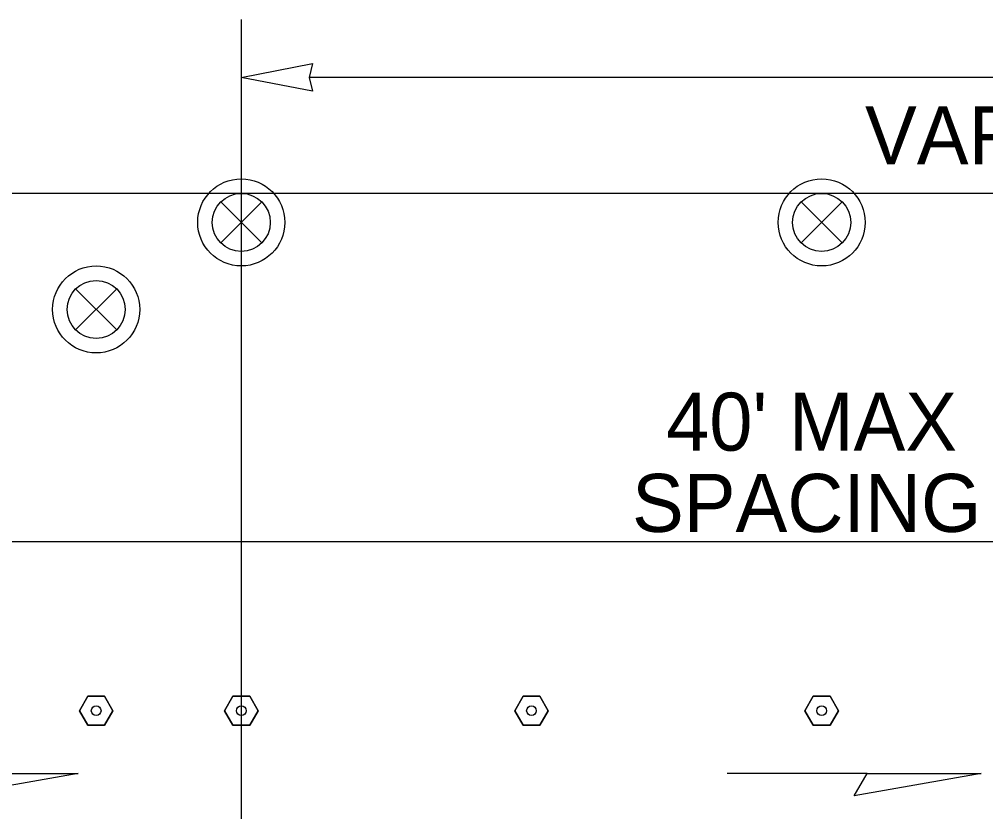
# Model space of a CAD drawing. Extents: x 99958 to 100176, y 99935 to 100011.
# Drawn here: x 100106.258 to 100107.59, y 99944.423 to 99945.516 of the extents above; entities that cross this region are included whole.
import ezdxf

# ---------------------------------------------------------------- set-up
doc = ezdxf.new("R2010")
doc.units = 0
for name, color, linetype in [('RD_MK_LineEdgeWhite', 7, 'Continuous'), ('RD_MK_LineLane', 7, 'Continuous'), ('TR_WZ_TrafficSafetyDrum', 7, 'Continuous'), ('TR_WZ_TubularMarker', 7, 'Continuous'), ('TR_WZ_WorkZoneDetails', 7, 'Continuous'), ('TR_WZ_WorkZoneTextCurrent', 7, 'Continuous')]:
    doc.layers.add(name, color=color, linetype=linetype)

msp = doc.modelspace()

# ---------------------------------------------------------------- linework, layer by layer
at = {"layer": 'RD_MK_LineEdgeWhite'}
msp.add_line((100101.7266, 99944.7957), (100114.8933, 99944.7957), dxfattribs=at)
at = {"layer": 'RD_MK_LineLane'}
msp.add_lwpolyline([(100114.8933, 99945.2757), (100101.7266, 99945.2757)], dxfattribs=at)
at = {"layer": 'TR_WZ_TrafficSafetyDrum'}
for p, q in [((100106.5353, 99945.264), (100106.5919, 99945.2074)), ((100106.5919, 99945.264), (100106.5353, 99945.2074)), ((100107.3353, 99945.264), (100107.3919, 99945.2074)), ((100107.3919, 99945.264), (100107.3353, 99945.2074)), ((100107.3353, 99945.264), (100107.3919, 99945.2074)), ((100107.3919, 99945.264), (100107.3353, 99945.2074)), ((100106.3353, 99945.144), (100106.3919, 99945.0874)), ((100106.3919, 99945.144), (100106.3353, 99945.0874))]:
    msp.add_line(p, q, dxfattribs=at)
for centre, radius in [((100106.5636, 99945.2357), 0.06), ((100106.5636, 99945.2357), 0.06), ((100107.3636, 99945.2357), 0.06), ((100107.3636, 99945.2357), 0.06), ((100107.3636, 99945.2357), 0.06), ((100107.3636, 99945.2357), 0.06), ((100106.5636, 99945.2357), 0.04), ((100107.3636, 99945.2357), 0.04), ((100107.3636, 99945.2357), 0.04), ((100106.3636, 99945.1157), 0.06), ((100106.3636, 99945.1157), 0.06), ((100106.3636, 99945.1157), 0.04)]:
    msp.add_circle(centre, radius, dxfattribs=at)
at = {"layer": 'TR_WZ_TubularMarker'}
for points in [[(100106.3405, 99944.5624), (100106.3521, 99944.5824), (100106.3752, 99944.5824), (100106.3867, 99944.5624), (100106.3752, 99944.5424), (100106.3521, 99944.5424)], [(100106.5405, 99944.5624), (100106.5521, 99944.5824), (100106.5752, 99944.5824), (100106.5867, 99944.5624), (100106.5752, 99944.5424), (100106.5521, 99944.5424)], [(100106.9405, 99944.5624), (100106.9521, 99944.5824), (100106.9752, 99944.5824), (100106.9867, 99944.5624), (100106.9752, 99944.5424), (100106.9521, 99944.5424)], [(100107.3405, 99944.5624), (100107.3521, 99944.5824), (100107.3752, 99944.5824), (100107.3867, 99944.5624), (100107.3752, 99944.5424), (100107.3521, 99944.5424)]]:
    msp.add_lwpolyline(points, close=True, dxfattribs=at)
for points in [[(100106.3521, 99944.5424), (100106.3752, 99944.5424), (100106.3867, 99944.5624), (100106.3752, 99944.5824), (100106.3521, 99944.5824), (100106.3405, 99944.5624), (100106.3521, 99944.5424)], [(100106.5521, 99944.5424), (100106.5752, 99944.5424), (100106.5867, 99944.5624), (100106.5752, 99944.5824), (100106.5521, 99944.5824), (100106.5405, 99944.5624), (100106.5521, 99944.5424)], [(100106.9521, 99944.5424), (100106.9752, 99944.5424), (100106.9867, 99944.5624), (100106.9752, 99944.5824), (100106.9521, 99944.5824), (100106.9405, 99944.5624), (100106.9521, 99944.5424)], [(100107.3521, 99944.5424), (100107.3752, 99944.5424), (100107.3867, 99944.5624), (100107.3752, 99944.5824), (100107.3521, 99944.5824), (100107.3405, 99944.5624), (100107.3521, 99944.5424)]]:
    msp.add_lwpolyline(points, dxfattribs=at)
for centre in [(100106.3636, 99944.5624), (100106.5636, 99944.5624), (100106.9636, 99944.5624), (100107.3636, 99944.5624)]:
    msp.add_circle(centre, 0.00667, dxfattribs=at)
at = {"layer": 'TR_WZ_WorkZoneDetails'}
for p, q in [((100106.5636, 99945.5157), (100106.5636, 99943.758)), ((100109.4699, 99945.4357), (100106.6573, 99945.4357)), ((100107.4264, 99944.4757), (100107.2335, 99944.4757))]:
    msp.add_line(p, q, dxfattribs=at)
for points in [[(100106.5636, 99945.4357), (100106.6619, 99945.455), (100106.6573, 99945.4357), (100106.6619, 99945.4165)], [(100106.3386, 99944.4757), (100106.1636, 99944.4449), (100106.1814, 99944.4757)], [(100107.5836, 99944.4757), (100107.4086, 99944.4449), (100107.4264, 99944.4757)]]:
    msp.add_lwpolyline(points, close=True, dxfattribs=at)

# ---------------------------------------------------------------- texts
at = {"layer": 'TR_WZ_WorkZoneTextCurrent'}
msp.add_text('VARIES, SEE NOTE 3', height=0.08, rotation=360, dxfattribs=at).set_placement((100107.4234, 99945.3157))
for s, p in [("40' MAX", (100107.1493, 99944.9209)), ('SPACING', (100107.1022, 99944.8089))]:
    msp.add_text(s, height=0.08, dxfattribs=at).set_placement(p)

doc.saveas('drawing.dxf')
